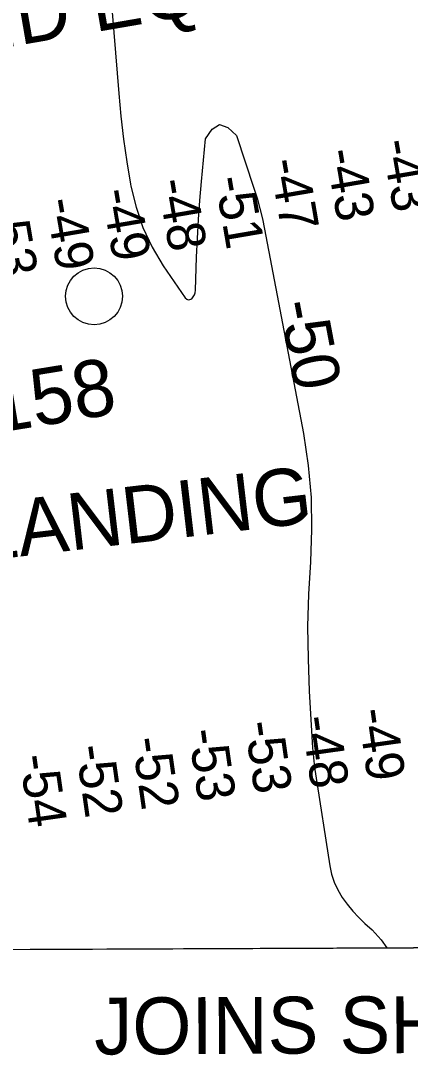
# Model space of a CAD drawing. Extents: x 3419139 to 3457078, y 540382 to 565875.
# Drawn here: x 3439284 to 3439969, y 545656 to 547475 of the extents above; entities that cross this region are included whole.
import ezdxf

# ---------------------------------------------------------------- set-up
doc = ezdxf.new("R2010")
doc.units = 0
for name, color, linetype in [('V-ANNO-TEXT', 7, 'Continuous'), ('V-CHAN-NAID', 7, 'Continuous'), ('V-GRID-FRAM', 7, 'Continuous'), ('V-RIVR-IDEN', 7, 'Continuous'), ('V-RIVR-MILE', 7, 'Continuous'), ('V-RIVR-RANG', 7, 'Continuous'), ('V-TOPO-DPTH', 7, 'Continuous'), ('V-TOPO-GNAM-IDEN', 7, 'Continuous'), ('V-TOPO-MAJR', 7, 'Continuous'), ('V-TOPO-MAJR-IDEN', 7, 'Continuous')]:
    doc.layers.add(name, color=color, linetype=linetype)

msp = doc.modelspace()

# ---------------------------------------------------------------- linework, layer by layer
at = {"layer": 'V-GRID-FRAM'}
msp.add_lwpolyline([(3423200.9, 563955.1), (3454837.9, 564093.1), (3454925.2, 545910.2), (3423272.3, 545772.1), (3423200.9, 563955.1)], dxfattribs=at)
at = {"layer": 'V-RIVR-MILE'}
msp.add_circle((3439413.2, 546990.5), 50, dxfattribs=at)
at = {"layer": 'V-TOPO-DPTH'}
msp.add_lwpolyline([(3438562.7, 545838.8), (3440821.4, 545848.6)], dxfattribs=at)
at = {"layer": 'V-TOPO-MAJR'}
msp.add_lwpolyline([(3439412.2, 547890.7), (3439456.5, 547347), (3439460.4, 547307), (3439465, 547267), (3439470.7, 547227.1), (3439477.2, 547187.4), (3439477.8, 547184.2), (3439486.9, 547147.1), (3439498.9, 547111.2), (3439515.4, 547077.1), (3439534.8, 547044.1), (3439573.4, 546987.5), (3439576, 546985.3), (3439578.7, 546984.2), (3439581.6, 546984.7), (3439584.7, 546986.2), (3439587.4, 546989.4), (3439589.5, 546992.9), (3439590.7, 546996.8), (3439591.4, 547001), (3439593.4, 547059), (3439594.9, 547092.3), (3439596.8, 547125.7), (3439599.2, 547159), (3439602, 547192.2), (3439609, 547267.2), (3439620.9, 547284.3), (3439633.8, 547292.5), (3439648.2, 547287.4), (3439663.6, 547273.4), (3439694.1, 547180.7), (3439699.6, 547162.9), (3439704.6, 547145), (3439708.9, 547126.9), (3439712.8, 547108.7), (3439780.9, 546749), (3439789.2, 546692.9), (3439794.6, 546636.7), (3439795.4, 546580.2), (3439793.3, 546523.5), (3439790.1, 546466.8), (3439788.4, 546409.9), (3439789.1, 546353.1), (3439791.3, 546296.3), (3439797.2, 546196.6), (3439798.1, 546185), (3439799.1, 546173.5), (3439800.5, 546162), (3439802.1, 546150.6), (3439827.3, 545989.1), (3439830.6, 545974.4), (3439835.2, 545960.1), (3439841.5, 545946.6), (3439849.1, 545933.6), (3439858.1, 545921.4), (3439867.6, 545909.6), (3439878, 545898.5), (3439888.9, 545887.9), (3439901.7, 545876.3), (3439917.4, 545859), (3439927.4, 545844.7)], dxfattribs=at)

# ---------------------------------------------------------------- texts
at = {"layer": 'V-ANNO-TEXT'}
msp.add_text('JOINS SHEET 40', height=100, rotation=0.25, dxfattribs=at).set_placement((3439413.7, 545657.3))
at = {"layer": 'V-CHAN-NAID'}
msp.add_text('SUGARLAND EQULION NO. 2', height=100, rotation=9.7945, dxfattribs=at).set_placement((3438557.9, 547306.9))
at = {"layer": 'V-RIVR-IDEN'}
msp.add_text('158', height=100, rotation=9.2671, dxfattribs=at).set_placement((3439236.3, 546749))
at = {"layer": 'V-RIVR-RANG'}
for s, rotation, p in [('-43', 279.733, (3439918.2, 547262.8)), ('-43', 279.733, (3439819.6, 547246.1)), ('-47', 279.733, (3439721.1, 547228.9)), ('-51', 279.733, (3439625, 547198)), ('-48', 279.733, (3439524.3, 547193.5)), ('-49', 279.733, (3439327.2, 547159.4)), ('-49', 279.733, (3439425.8, 547176.1)), ('-53', 279.733, (3439227.6, 547148.2)), ('-48', 278.0963, (3439777.2, 546250)), ('-49', 278.0963, (3439876.4, 546263.1)), ('-53', 278.0963, (3439677.5, 546240.9)), ('-53', 278.0963, (3439578.5, 546227.1)), ('-52', 278.0963, (3439380.5, 546198.9)), ('-52', 278.0963, (3439479.5, 546212.7)), ('-54', 278.0963, (3439281.9, 546182.1))]:
    msp.add_text(s, height=67, rotation=rotation, dxfattribs=at).set_placement(p)
at = {"layer": 'V-TOPO-GNAM-IDEN'}
msp.add_text('CARIBO LANDING', height=100, rotation=6.6727, dxfattribs=at).set_placement((3438663.6, 546460.3))
at = {"layer": 'V-TOPO-MAJR-IDEN'}
msp.add_text('-50', height=83, rotation=280.7286, dxfattribs=at).set_placement((3439737.5, 546978.3))

doc.saveas('drawing.dxf')
